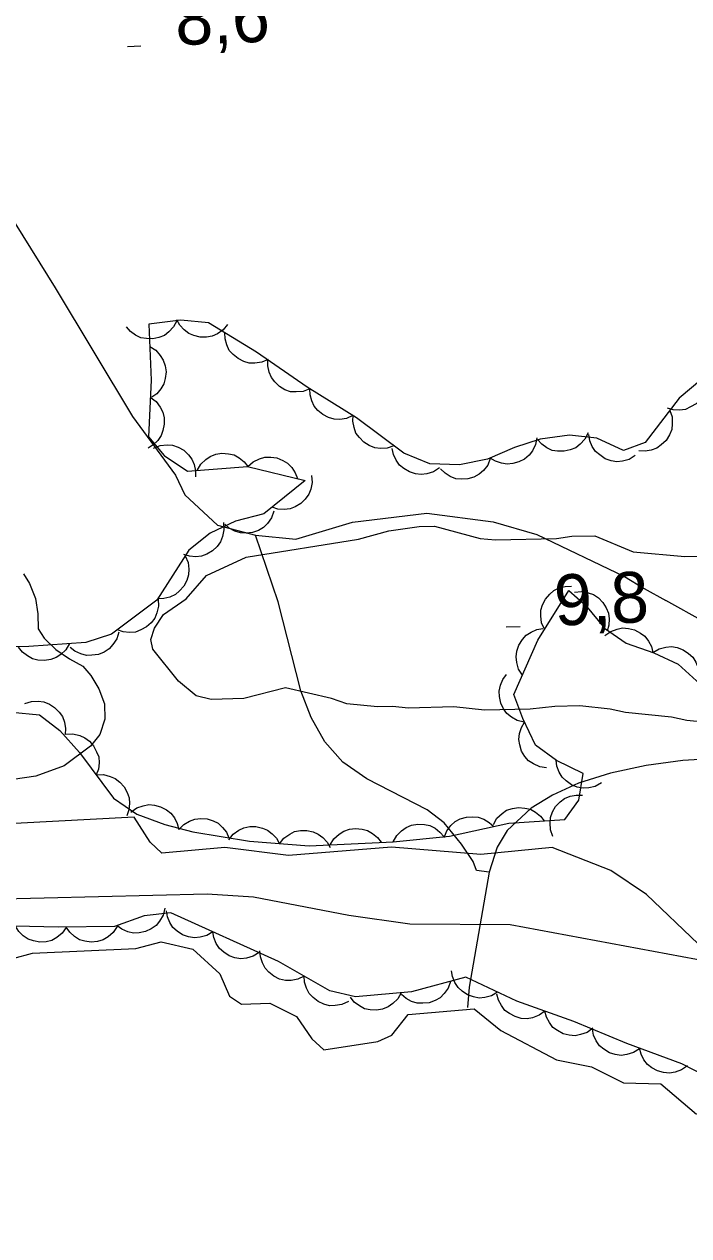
# Model space of a CAD drawing. Extents: x 336540 to 340074, y 5572036 to 5573747.
# Drawn here: x 337661.6 to 337700.8, y 5573390.1 to 5573461.5 of the extents above; entities that cross this region are included whole.
import ezdxf

# ---------------------------------------------------------------- set-up
doc = ezdxf.new("R2010")
doc.units = 0
for name, color, linetype in [('Niveau 2', 7, 'Continuous'), ('Niveau 22', 7, 'Continuous'), ('Niveau 3', 7, 'Continuous'), ('Niveau 4', 7, 'Continuous'), ('Niveau 44', 7, 'Continuous')]:
    doc.layers.add(name, color=color, linetype=linetype)

msp = doc.modelspace()

# ---------------------------------------------------------------- linework, layer by layer
at = {"layer": 'Niveau 2'}
for points in [[(337702.46, 5573420.27), (337700.65, 5573420.45), (337699.75, 5573420.65), (337697.04, 5573420.93), (337696.14, 5573421.13), (337694.34, 5573421.31), (337692.87, 5573421.28), (337691.42, 5573421.13), (337688.72, 5573421.07), (337686.92, 5573421.25), (337684.22, 5573421.19), (337683.32, 5573421.28), (337682.42, 5573421.26), (337680.61, 5573421.44), (337679.71, 5573421.76), (337676.99, 5573422.37), (337674.54, 5573421.75), (337672.62, 5573421.7), (337671.72, 5573421.91), (337670.69, 5573422.78), (337669.18, 5573424.66), (337669.06, 5573425.22), (337669.27, 5573425.9), (337669.81, 5573426.7), (337671.14, 5573427.63), (337672.34, 5573429.01), (337674.68, 5573430.08), (337681.29, 5573431.14), (337683.08, 5573431.63), (337684.87, 5573431.9), (337685.77, 5573431.92), (337688.48, 5573431.19), (337689.38, 5573431.1), (337692.98, 5573431.19), (337693.88, 5573431.32), (337695.23, 5573431.35), (337697.5, 5573430.39)], [(337697.5, 5573430.39), (337700.54, 5573430.13), (337701.44, 5573430.15)], [(337661.54, 5573429.1), (337661.9, 5573428.54), (337662.25, 5573427.65), (337662.39, 5573426.75), (337662.41, 5573425.85), (337662.76, 5573425.3), (337663.45, 5573424.64), (337664.25, 5573424.09), (337665.05, 5573423.66), (337665.51, 5573423.11), (337665.98, 5573422.33), (337666.33, 5573421.44), (337666.35, 5573420.54), (337666.04, 5573419.63), (337665.49, 5573418.94), (337663.95, 5573417.78), (337662.27, 5573417.18), (337659.58, 5573416.78)], [(337730.33, 5573412.19), (337725.4, 5573412.94), (337714.25, 5573412.54), (337710.55, 5573411.85), (337708.08, 5573410.85), (337702.68, 5573407.02), (337701.84, 5573406.97), (337701.32, 5573407.29), (337698.28, 5573410.19), (337696.18, 5573411.61), (337692.72, 5573412.96), (337688.51, 5573412.56), (337683.24, 5573412.99), (337677.18, 5573412.5), (337673.42, 5573412.97), (337669.71, 5573412.63), (337669.01, 5573413.28), (337668.08, 5573414.75), (337658.79, 5573414.27)], [(337738.94, 5573399.56), (337732.17, 5573399.36), (337725.35, 5573400.39), (337721.42, 5573401.36), (337715.26, 5573402.58), (337709.06, 5573404.63), (337705.66, 5573405.14), (337703.76, 5573405.89), (337690.24, 5573408.41), (337684.33, 5573408.45), (337680.73, 5573408.95), (337675.1, 5573410.03), (337672.38, 5573410.21), (337659.54, 5573409.89)]]:
    msp.add_lwpolyline(points, dxfattribs=at)
at = {"layer": 'Niveau 22'}
for points in [[(337655.63, 5573461.56), (337658.03, 5573457.08), (337658.85, 5573453.91), (337661.05, 5573449.76), (337663.42, 5573445.97), (337667.98, 5573438.37), (337670.5, 5573434.92), (337671.05, 5573433.76), (337672.99, 5573431.97), (337675.23, 5573431.39), (337677.6, 5573431.15), (337680.95, 5573432.14), (337685.32, 5573432.67), (337689.23, 5573432.16), (337691.81, 5573431.42), (337696.99, 5573428.94), (337698.15, 5573428.24), (337699.42, 5573427.52)], [(337689.01, 5573411.52), (337688.26, 5573411.6), (337688.05, 5573412.13), (337687.37, 5573413.16), (337686.35, 5573414.41), (337685.35, 5573415.19), (337681.78, 5573417.02), (337680.37, 5573417.99), (337679.31, 5573419.2), (337678.5, 5573420.64), (337677.9, 5573422.21), (337676.57, 5573427.45), (337675.23, 5573431.39)], [(337722.49, 5573390.07), (337721.6, 5573392.19), (337721.31, 5573394.95), (337721.28, 5573395.93), (337720.89, 5573396.74), (337720.59, 5573399.78), (337719.07, 5573403.45), (337718.66, 5573404.96), (337716.65, 5573408.77), (337711.01, 5573417.69), (337707.8, 5573421.45), (337706.42, 5573422.39), (337701.68, 5573426.27), (337699.42, 5573427.52)], [(337703.46, 5573418.27), (337700.42, 5573418.09), (337698.26, 5573417.8), (337696.16, 5573417.34), (337694.27, 5573416.75), (337692.73, 5573416.05), (337691.47, 5573415.28), (337690.06, 5573413.97), (337689.48, 5573412.98), (337689.01, 5573411.52), (337687.83, 5573404.73), (337687.72, 5573403.53)]]:
    msp.add_lwpolyline(points, dxfattribs=at)
at = {"layer": 'Niveau 3'}
for p, q in [((337667.67, 5573460.19), (337668.47, 5573460.23)), ((337690.01, 5573425.97), (337690.82, 5573426))]:
    msp.add_line(p, q, dxfattribs=at)
at = {"layer": 'Niveau 4'}
msp.add_lwpolyline([(337659.74, 5573406.11), (337662.08, 5573406.74), (337668.16, 5573407), (337669.67, 5573407.41), (337671.53, 5573406.97), (337673.12, 5573405.51), (337673.7, 5573404.19), (337674.4, 5573403.72), (337676.08, 5573403.79), (337677.64, 5573402.99), (337678.54, 5573401.69), (337679.25, 5573401.03), (337682.44, 5573401.52), (337683.26, 5573401.89), (337684.23, 5573403.12), (337688.11, 5573403.45), (337689.69, 5573402.17), (337692.97, 5573400.45), (337695.03, 5573400.03), (337696.92, 5573399.09), (337699.13, 5573399.03), (337701.23, 5573397.25)], dxfattribs=at)
at = {"layer": 'Niveau 44'}
for points in [[(337701.55, 5573440.59), (337700.21, 5573439.46), (337698.2, 5573436.84), (337696.93, 5573436.38), (337695.34, 5573437.1), (337693.73, 5573437.27), (337692, 5573437.04), (337690.5, 5573436.56), (337688.9, 5573435.86), (337687.26, 5573435.52), (337685.51, 5573435.58), (337683.98, 5573436.21), (337681.18, 5573438.31), (337678.27, 5573440.11), (337675.28, 5573442.18), (337672.45, 5573443.91), (337670.82, 5573444.06), (337668.93, 5573443.83), (337669.07, 5573440.52), (337668.92, 5573437.18), (337669.85, 5573436.08), (337671.21, 5573435.15), (337674.76, 5573435.43), (337678.16, 5573434.61), (337675.72, 5573432.64), (337674.04, 5573432.2), (337672.56, 5573431.5), (337671.3, 5573430.49), (337669.4, 5573427.54), (337666.74, 5573425.54), (337665.23, 5573425.06), (337661.87, 5573424.82)], [(337670.59, 5573444.03), (337670.4, 5573443.66), (337670.12, 5573443.37), (337669.86, 5573443.16), (337669.53, 5573443.03), (337669.17, 5573442.96), (337668.79, 5573442.97), (337668.47, 5573443.02), (337668.15, 5573443.18), (337667.85, 5573443.4), (337667.61, 5573443.67)], [(337673.58, 5573443.81), (337673.31, 5573443.48), (337672.98, 5573443.26), (337672.68, 5573443.11), (337672.33, 5573443.05), (337671.96, 5573443.05), (337671.59, 5573443.15), (337671.29, 5573443.27), (337671.01, 5573443.49), (337670.77, 5573443.77), (337670.59, 5573444.08)], [(337675.98, 5573441.75), (337675.6, 5573441.58), (337675.19, 5573441.53), (337674.86, 5573441.53), (337674.53, 5573441.63), (337674.2, 5573441.79), (337673.91, 5573442.04), (337673.68, 5573442.28), (337673.53, 5573442.6), (337673.43, 5573442.96), (337673.42, 5573443.32)], [(337668.99, 5573442.51), (337669.34, 5573442.29), (337669.61, 5573441.98), (337669.79, 5573441.71), (337669.9, 5573441.37), (337669.95, 5573441.01), (337669.9, 5573440.62), (337669.82, 5573440.31), (337669.64, 5573440.01), (337669.4, 5573439.72), (337669.11, 5573439.51)], [(337678.42, 5573440.01), (337678.03, 5573439.86), (337677.62, 5573439.83), (337677.29, 5573439.84), (337676.96, 5573439.96), (337676.64, 5573440.15), (337676.37, 5573440.42), (337676.16, 5573440.67), (337676.03, 5573440.99), (337675.95, 5573441.36), (337675.95, 5573441.72)], [(337701.81, 5573440.81), (337701.86, 5573440.39), (337701.78, 5573440), (337701.67, 5573439.68), (337701.47, 5573439.39), (337701.21, 5573439.13), (337700.88, 5573438.94), (337700.58, 5573438.8), (337700.23, 5573438.76), (337699.86, 5573438.78), (337699.52, 5573438.88)], [(337669.02, 5573439.51), (337669.36, 5573439.26), (337669.6, 5573438.93), (337669.76, 5573438.64), (337669.84, 5573438.3), (337669.85, 5573437.93), (337669.77, 5573437.56), (337669.67, 5573437.25), (337669.46, 5573436.96), (337669.2, 5573436.7), (337668.89, 5573436.51)], [(337680.97, 5573438.44), (337680.59, 5573438.27), (337680.19, 5573438.21), (337679.86, 5573438.22), (337679.52, 5573438.32), (337679.19, 5573438.49), (337678.91, 5573438.74), (337678.69, 5573438.98), (337678.54, 5573439.3), (337678.44, 5573439.66), (337678.42, 5573440.02)], [(337683.39, 5573436.65), (337682.99, 5573436.52), (337682.59, 5573436.5), (337682.26, 5573436.53), (337681.93, 5573436.67), (337681.62, 5573436.86), (337681.35, 5573437.14), (337681.15, 5573437.4), (337681.04, 5573437.73), (337680.97, 5573438.1), (337680.99, 5573438.45)], [(337699.66, 5573438.74), (337699.79, 5573438.35), (337699.8, 5573437.94), (337699.77, 5573437.61), (337699.63, 5573437.29), (337699.43, 5573436.97), (337699.15, 5573436.71), (337698.89, 5573436.52), (337698.56, 5573436.4), (337698.19, 5573436.34), (337697.83, 5573436.36)], [(337694.83, 5573437.42), (337694.65, 5573437.04), (337694.37, 5573436.75), (337694.11, 5573436.54), (337693.78, 5573436.41), (337693.42, 5573436.33), (337693.04, 5573436.34), (337692.72, 5573436.38), (337692.4, 5573436.54), (337692.1, 5573436.75), (337691.86, 5573437.02)], [(337669.21, 5573436.52), (337669.6, 5573436.67), (337670.01, 5573436.7), (337670.34, 5573436.68), (337670.67, 5573436.57), (337670.99, 5573436.39), (337671.27, 5573436.12), (337671.48, 5573435.87), (337671.61, 5573435.54), (337671.69, 5573435.18), (337671.69, 5573434.82)], [(337691.81, 5573437.13), (337691.74, 5573436.72), (337691.55, 5573436.36), (337691.36, 5573436.09), (337691.08, 5573435.87), (337690.76, 5573435.7), (337690.39, 5573435.6), (337690.06, 5573435.56), (337689.72, 5573435.62), (337689.37, 5573435.74), (337689.06, 5573435.93)], [(337697.61, 5573436.07), (337697.25, 5573435.85), (337696.86, 5573435.75), (337696.53, 5573435.71), (337696.19, 5573435.77), (337695.84, 5573435.89), (337695.52, 5573436.11), (337695.27, 5573436.31), (337695.08, 5573436.61), (337694.94, 5573436.95), (337694.88, 5573437.31)], [(337671.79, 5573435.2), (337672, 5573435.56), (337672.29, 5573435.84), (337672.56, 5573436.03), (337672.89, 5573436.15), (337673.25, 5573436.21), (337673.64, 5573436.18), (337673.96, 5573436.11), (337674.26, 5573435.94), (337674.56, 5573435.71), (337674.78, 5573435.43)], [(337674.78, 5573435.43), (337675.09, 5573435.71), (337675.46, 5573435.88), (337675.77, 5573435.98), (337676.12, 5573435.99), (337676.49, 5573435.94), (337676.84, 5573435.78), (337677.12, 5573435.63), (337677.36, 5573435.37), (337677.57, 5573435.06), (337677.7, 5573434.72)], [(337686.07, 5573435.35), (337685.72, 5573435.12), (337685.33, 5573435), (337685, 5573434.95), (337684.66, 5573435), (337684.3, 5573435.11), (337683.98, 5573435.31), (337683.72, 5573435.51), (337683.52, 5573435.8), (337683.37, 5573436.14), (337683.29, 5573436.49)], [(337689.07, 5573435.9), (337688.92, 5573435.51), (337688.66, 5573435.2), (337688.42, 5573434.97), (337688.1, 5573434.81), (337687.75, 5573434.71), (337687.37, 5573434.69), (337687.04, 5573434.71), (337686.71, 5573434.84), (337686.4, 5573435.04), (337686.14, 5573435.29)], [(337678.53, 5573434.91), (337678.57, 5573434.49), (337678.48, 5573434.1), (337678.37, 5573433.79), (337678.16, 5573433.5), (337677.9, 5573433.25), (337677.56, 5573433.06), (337677.26, 5573432.93), (337676.91, 5573432.9), (337676.54, 5573432.92), (337676.2, 5573433.03)], [(337676.31, 5573432.8), (337676.17, 5573432.4), (337675.93, 5573432.07), (337675.7, 5573431.84), (337675.4, 5573431.66), (337675.05, 5573431.54), (337674.67, 5573431.5), (337674.34, 5573431.51), (337674.01, 5573431.62), (337673.68, 5573431.8), (337673.41, 5573432.04)], [(337673.33, 5573432.12), (337673.36, 5573431.7), (337673.28, 5573431.3), (337673.17, 5573430.99), (337672.96, 5573430.71), (337672.69, 5573430.46), (337672.35, 5573430.27), (337672.05, 5573430.14), (337671.7, 5573430.11), (337671.33, 5573430.14), (337670.99, 5573430.24)], [(337671.08, 5573430.16), (337671.25, 5573429.77), (337671.29, 5573429.37), (337671.28, 5573429.04), (337671.18, 5573428.7), (337671, 5573428.38), (337670.75, 5573428.09), (337670.5, 5573427.88), (337670.18, 5573427.73), (337669.82, 5573427.64), (337669.46, 5573427.63)], [(337683.35, 5573413.3), (337686.66, 5573413.63), (337690.17, 5573414.39), (337693.47, 5573414.61), (337694.29, 5573415.76), (337694.54, 5573417.32), (337692.98, 5573418.1), (337691.74, 5573419), (337690.98, 5573420.57), (337690.46, 5573421.98), (337691.87, 5573425.2), (337693.69, 5573428.12), (337694.68, 5573427.25), (337695.81, 5573425.9), (337697.07, 5573425.02), (337698.72, 5573424.44), (337700.15, 5573423.77), (337701.44, 5573422.59)], [(337692.26, 5573425.83), (337692.09, 5573426.21), (337692.04, 5573426.62), (337692.05, 5573426.95), (337692.15, 5573427.28), (337692.32, 5573427.61), (337692.57, 5573427.9), (337692.81, 5573428.12), (337693.13, 5573428.27), (337693.49, 5573428.36), (337693.85, 5573428.38)], [(337694.03, 5573428.03), (337694.44, 5573428.07), (337694.84, 5573427.99), (337695.16, 5573427.89), (337695.44, 5573427.68), (337695.7, 5573427.42), (337695.9, 5573427.09), (337696.03, 5573426.79), (337696.07, 5573426.44), (337696.05, 5573426.07), (337695.95, 5573425.73)], [(337669.49, 5573427.61), (337669.51, 5573427.19), (337669.41, 5573426.8), (337669.29, 5573426.49), (337669.07, 5573426.21), (337668.8, 5573425.97), (337668.46, 5573425.79), (337668.15, 5573425.67), (337667.8, 5573425.65), (337667.43, 5573425.69), (337667.09, 5573425.8)], [(337695.83, 5573425.46), (337696.17, 5573425.7), (337696.55, 5573425.84), (337696.87, 5573425.91), (337697.22, 5573425.88), (337697.58, 5573425.79), (337697.92, 5573425.6), (337698.18, 5573425.42), (337698.4, 5573425.14), (337698.57, 5573424.81), (337698.66, 5573424.46)], [(337667.16, 5573425.67), (337667.04, 5573425.27), (337666.82, 5573424.93), (337666.6, 5573424.68), (337666.3, 5573424.49), (337665.96, 5573424.35), (337665.58, 5573424.3), (337665.26, 5573424.29), (337664.92, 5573424.38), (337664.58, 5573424.54), (337664.3, 5573424.76)], [(337690.97, 5573423.13), (337690.74, 5573423.49), (337690.63, 5573423.88), (337690.59, 5573424.21), (337690.64, 5573424.55), (337690.76, 5573424.9), (337690.97, 5573425.22), (337691.18, 5573425.48), (337691.47, 5573425.67), (337691.81, 5573425.82), (337692.17, 5573425.88)], [(337661.87, 5573424.82), (337656.8, 5573424.69), (337655.3, 5573424.51), (337653.35, 5573422.09), (337655.92, 5573420.07), (337659.2, 5573421.11), (337662.49, 5573420.78), (337663.68, 5573419.87), (337664.85, 5573418.57), (337666.86, 5573415.88), (337668.22, 5573414.93), (337669.87, 5573414.33), (337671.53, 5573413.88), (337674.88, 5573413.33), (337678.38, 5573413.06), (337683.35, 5573413.3)], [(337664.26, 5573424.99), (337664.05, 5573424.63), (337663.75, 5573424.35), (337663.48, 5573424.16), (337663.15, 5573424.05), (337662.78, 5573423.99), (337662.4, 5573424.02), (337662.08, 5573424.09), (337661.78, 5573424.26), (337661.49, 5573424.49), (337661.26, 5573424.78)], [(337698.66, 5573424.47), (337699.02, 5573424.68), (337699.42, 5573424.78), (337699.75, 5573424.81), (337700.09, 5573424.75), (337700.44, 5573424.62), (337700.75, 5573424.41), (337701, 5573424.19), (337701.19, 5573423.89), (337701.32, 5573423.55), (337701.38, 5573423.19)], [(337691.06, 5573420.35), (337690.66, 5573420.45), (337690.31, 5573420.65), (337690.05, 5573420.86), (337689.85, 5573421.15), (337689.69, 5573421.48), (337689.62, 5573421.86), (337689.59, 5573422.18), (337689.67, 5573422.53), (337689.81, 5573422.87), (337690.02, 5573423.16)], [(337661.62, 5573421.45), (337662.01, 5573421.58), (337662.42, 5573421.59), (337662.75, 5573421.56), (337663.07, 5573421.42), (337663.38, 5573421.22), (337663.65, 5573420.94), (337663.84, 5573420.68), (337663.96, 5573420.35), (337664.02, 5573419.98), (337664, 5573419.63)], [(337692.39, 5573417.66), (337691.98, 5573417.72), (337691.61, 5573417.89), (337691.33, 5573418.07), (337691.1, 5573418.33), (337690.91, 5573418.65), (337690.81, 5573419.02), (337690.75, 5573419.34), (337690.8, 5573419.69), (337690.9, 5573420.04), (337691.08, 5573420.36)], [(337664.04, 5573419.65), (337664.46, 5573419.67), (337664.86, 5573419.57), (337665.16, 5573419.44), (337665.44, 5573419.23), (337665.68, 5573418.95), (337665.86, 5573418.61), (337665.98, 5573418.31), (337666, 5573417.95), (337665.96, 5573417.59), (337665.84, 5573417.24)], [(337695.63, 5573416.78), (337695.26, 5573416.57), (337694.87, 5573416.48), (337694.54, 5573416.46), (337694.19, 5573416.53), (337693.85, 5573416.66), (337693.54, 5573416.89), (337693.3, 5573417.11), (337693.12, 5573417.41), (337692.99, 5573417.76), (337692.95, 5573418.12)], [(337665.84, 5573417.24), (337666.26, 5573417.26), (337666.65, 5573417.16), (337666.96, 5573417.04), (337667.23, 5573416.82), (337667.48, 5573416.55), (337667.65, 5573416.21), (337667.77, 5573415.9), (337667.79, 5573415.55), (337667.75, 5573415.18), (337667.64, 5573414.84)], [(337692.76, 5573413.61), (337692.61, 5573414), (337692.59, 5573414.41), (337692.61, 5573414.74), (337692.74, 5573415.07), (337692.92, 5573415.39), (337693.19, 5573415.66), (337693.45, 5573415.86), (337693.78, 5573415.99), (337694.14, 5573416.06), (337694.5, 5573416.06)], [(337667.88, 5573415.05), (337668.22, 5573415.3), (337668.6, 5573415.43), (337668.93, 5573415.5), (337669.28, 5573415.47), (337669.63, 5573415.37), (337669.97, 5573415.18), (337670.23, 5573414.99), (337670.44, 5573414.71), (337670.61, 5573414.38), (337670.7, 5573414.03)], [(337689.25, 5573414.33), (337689.46, 5573414.69), (337689.76, 5573414.97), (337690.03, 5573415.16), (337690.37, 5573415.27), (337690.73, 5573415.33), (337691.11, 5573415.29), (337691.43, 5573415.22), (337691.74, 5573415.05), (337692.03, 5573414.81), (337692.25, 5573414.53)], [(337670.7, 5573414.02), (337670.99, 5573414.32), (337671.34, 5573414.52), (337671.65, 5573414.64), (337672, 5573414.68), (337672.37, 5573414.65), (337672.73, 5573414.53), (337673.03, 5573414.39), (337673.28, 5573414.15), (337673.51, 5573413.86), (337673.66, 5573413.53)], [(337686.34, 5573413.56), (337686.5, 5573413.95), (337686.75, 5573414.27), (337686.99, 5573414.49), (337687.3, 5573414.65), (337687.66, 5573414.76), (337688.04, 5573414.78), (337688.36, 5573414.76), (337688.69, 5573414.63), (337689.01, 5573414.44), (337689.27, 5573414.2)], [(337673.65, 5573413.42), (337673.91, 5573413.75), (337674.25, 5573413.98), (337674.54, 5573414.13), (337674.89, 5573414.2), (337675.25, 5573414.2), (337675.63, 5573414.11), (337675.93, 5573413.99), (337676.21, 5573413.78), (337676.46, 5573413.51), (337676.64, 5573413.19)], [(337676.64, 5573413.19), (337676.9, 5573413.52), (337677.24, 5573413.75), (337677.53, 5573413.9), (337677.88, 5573413.97), (337678.25, 5573413.97), (337678.62, 5573413.88), (337678.92, 5573413.76), (337679.2, 5573413.55), (337679.45, 5573413.28), (337679.63, 5573412.96)], [(337679.63, 5573413.12), (337679.85, 5573413.48), (337680.16, 5573413.75), (337680.43, 5573413.93), (337680.76, 5573414.04), (337681.13, 5573414.09), (337681.51, 5573414.04), (337681.83, 5573413.97), (337682.13, 5573413.79), (337682.42, 5573413.55), (337682.63, 5573413.27)], [(337683.35, 5573413.3), (337683.55, 5573413.67), (337683.84, 5573413.95), (337684.1, 5573414.15), (337684.43, 5573414.28), (337684.79, 5573414.34), (337685.18, 5573414.32), (337685.5, 5573414.26), (337685.81, 5573414.1), (337686.1, 5573413.87), (337686.34, 5573413.6)], [(337702.93, 5573398.16), (337701.77, 5573399.48), (337700.37, 5573400.21), (337697.11, 5573401.41), (337693.99, 5573402.71), (337690.64, 5573403.9), (337687.63, 5573405.31), (337684.42, 5573404.46), (337681.12, 5573404.16), (337679.61, 5573404.51), (337676.58, 5573406.25), (337670.23, 5573409.12), (337668.66, 5573408.94), (337666.92, 5573408.3), (337663.59, 5573408.26), (337658.52, 5573408.38)], [(337669.88, 5573409.39), (337669.78, 5573408.98), (337669.57, 5573408.63), (337669.36, 5573408.37), (337669.07, 5573408.17), (337668.74, 5573408.01), (337668.36, 5573407.94), (337668.04, 5573407.92), (337667.7, 5573408), (337667.35, 5573408.14), (337667.06, 5573408.35)], [(337672.7, 5573408), (337672.35, 5573407.78), (337671.96, 5573407.68), (337671.63, 5573407.64), (337671.28, 5573407.7), (337670.93, 5573407.82), (337670.61, 5573408.03), (337670.36, 5573408.24), (337670.18, 5573408.54), (337670.03, 5573408.88), (337669.97, 5573409.24)], [(337664.07, 5573408.25), (337663.83, 5573407.91), (337663.51, 5573407.66), (337663.22, 5573407.49), (337662.88, 5573407.41), (337662.51, 5573407.39), (337662.13, 5573407.46), (337661.82, 5573407.56), (337661.53, 5573407.76), (337661.27, 5573408.02), (337661.07, 5573408.32)], [(337667.07, 5573408.3), (337666.84, 5573407.95), (337666.53, 5573407.69), (337666.25, 5573407.52), (337665.91, 5573407.42), (337665.54, 5573407.39), (337665.16, 5573407.45), (337664.85, 5573407.53), (337664.55, 5573407.72), (337664.28, 5573407.97), (337664.07, 5573408.27)], [(337675.44, 5573406.77), (337675.08, 5573406.55), (337674.69, 5573406.44), (337674.36, 5573406.4), (337674.01, 5573406.46), (337673.67, 5573406.58), (337673.35, 5573406.8), (337673.1, 5573407.01), (337672.91, 5573407.31), (337672.77, 5573407.65), (337672.7, 5573408)], [(337678.1, 5573405.38), (337677.72, 5573405.2), (337677.32, 5573405.13), (337676.99, 5573405.12), (337676.65, 5573405.21), (337676.31, 5573405.37), (337676.02, 5573405.61), (337675.79, 5573405.85), (337675.63, 5573406.16), (337675.52, 5573406.51), (337675.49, 5573406.87)], [(337680.7, 5573403.89), (337680.32, 5573403.7), (337679.92, 5573403.64), (337679.59, 5573403.63), (337679.25, 5573403.72), (337678.92, 5573403.88), (337678.62, 5573404.12), (337678.39, 5573404.35), (337678.23, 5573404.67), (337678.12, 5573405.02), (337678.1, 5573405.38)], [(337689.5, 5573404.43), (337689.14, 5573404.22), (337688.75, 5573404.12), (337688.42, 5573404.08), (337688.08, 5573404.15), (337687.73, 5573404.27), (337687.41, 5573404.49), (337687.17, 5573404.71), (337686.98, 5573405.01), (337686.84, 5573405.35), (337686.79, 5573405.7)], [(337686.73, 5573405.07), (337686.59, 5573404.68), (337686.35, 5573404.35), (337686.12, 5573404.11), (337685.82, 5573403.94), (337685.47, 5573403.81), (337685.09, 5573403.78), (337684.76, 5573403.78), (337684.43, 5573403.89), (337684.1, 5573404.07), (337683.83, 5573404.3)], [(337683.81, 5573404.4), (337683.61, 5573404.04), (337683.32, 5573403.76), (337683.05, 5573403.56), (337682.72, 5573403.44), (337682.36, 5573403.37), (337681.98, 5573403.4), (337681.66, 5573403.46), (337681.35, 5573403.63), (337681.05, 5573403.85), (337680.82, 5573404.13)], [(337692.28, 5573403.32), (337691.95, 5573403.07), (337691.56, 5573402.93), (337691.24, 5573402.87), (337690.89, 5573402.89), (337690.53, 5573402.99), (337690.2, 5573403.17), (337689.93, 5573403.36), (337689.72, 5573403.64), (337689.55, 5573403.97), (337689.46, 5573404.32)], [(337695.11, 5573402.31), (337694.78, 5573402.06), (337694.39, 5573401.93), (337694.07, 5573401.86), (337693.72, 5573401.89), (337693.36, 5573401.98), (337693.03, 5573402.17), (337692.76, 5573402.36), (337692.55, 5573402.64), (337692.38, 5573402.97), (337692.28, 5573403.32)], [(337697.86, 5573401.1), (337697.51, 5573400.87), (337697.12, 5573400.75), (337696.79, 5573400.7), (337696.44, 5573400.75), (337696.09, 5573400.86), (337695.77, 5573401.07), (337695.51, 5573401.27), (337695.31, 5573401.56), (337695.16, 5573401.9), (337695.09, 5573402.25)], [(337700.69, 5573400.09), (337700.35, 5573399.85), (337699.96, 5573399.72), (337699.64, 5573399.65), (337699.29, 5573399.69), (337698.93, 5573399.79), (337698.6, 5573399.98), (337698.33, 5573400.17), (337698.12, 5573400.45), (337697.96, 5573400.78), (337697.87, 5573401.13)]]:
    msp.add_lwpolyline(points, dxfattribs=at)

# ---------------------------------------------------------------- texts
at = {"layer": 'Niveau 3'}
for s, p in [('8,6    ', (337670.54, 5573460.27)), ('9,8    ', (337692.89, 5573426.04))]:
    msp.add_text(s, height=2.9999, rotation=2.27627, dxfattribs=at).set_placement(p)

doc.saveas('drawing.dxf')
